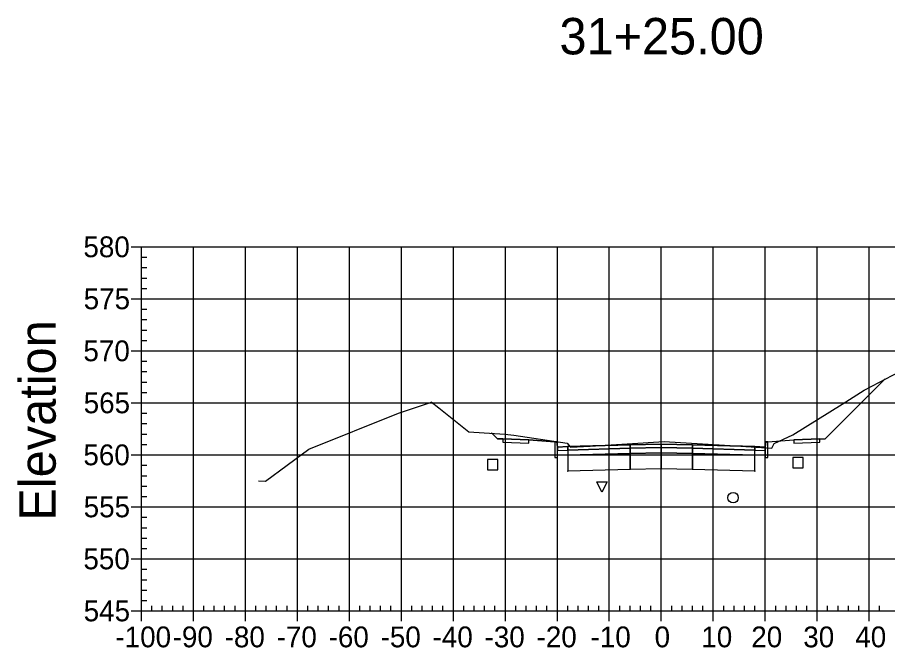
# Model space of a CAD drawing. Extents: x 704834 to 709892, y 372981 to 377533.
# Drawn here: x 708556 to 708723.4, y 376843.8 to 376964.9 of the extents above; entities that cross this region are included whole.
import ezdxf

# ---------------------------------------------------------------- set-up
doc = ezdxf.new("R2010")
doc.units = 0
for name, color, linetype in [('1', 7, 'Continuous'), ('10', 7, 'Continuous'), ('13', 7, 'Continuous'), ('14', 7, 'Continuous'), ('4', 7, 'Continuous'), ('57', 7, 'Continuous'), ('60', 7, 'Continuous'), ('Default_Xsect', 7, 'Continuous'), ('Existing', 7, 'Continuous')]:
    doc.layers.add(name, color=color, linetype=linetype)

msp = doc.modelspace()

# ---------------------------------------------------------------- linework, layer by layer
for points in [[(708711.41, 376883.88), (708722.82, 376895.28)], [(708648.41, 376883.88), (708647.32, 376884.97)], [(708649.41, 376883.92), (708648.41, 376883.88)], [(708659.41, 376883.32), (708654.41, 376883.72)], [(708700.41, 376883.32), (708705.41, 376883.72)], [(708710.41, 376883.92), (708711.41, 376883.88)]]:
    msp.add_lwpolyline(points)
for points in [[(708654.41, 376883.72), (708649.41, 376883.92), (708649.41, 376883.25), (708654.41, 376883.05)], [(708659.91, 376882.32), (708659.83, 376883.32), (708659.41, 376883.32), (708659.41, 376880.32), (708659.91, 376880.32)], [(708661.91, 376882.4), (708659.91, 376882.32), (708659.91, 376881.65), (708661.91, 376881.73)], [(708673.91, 376882.76), (708661.91, 376882.4), (708661.91, 376881.73), (708673.91, 376882.09)], [(708679.91, 376882.88), (708673.91, 376882.76), (708673.91, 376882.09), (708679.91, 376882.21)], [(708679.91, 376882.21), (708685.91, 376882.09), (708685.91, 376882.76), (708679.91, 376882.88)], [(708685.91, 376882.09), (708697.91, 376881.73), (708697.91, 376882.4), (708685.91, 376882.76)], [(708697.91, 376881.73), (708699.91, 376881.65), (708699.91, 376882.32), (708697.91, 376882.4)], [(708699.91, 376880.32), (708700.41, 376880.32), (708700.41, 376883.32), (708700, 376883.32), (708699.91, 376882.32)], [(708705.41, 376883.05), (708710.41, 376883.25), (708710.41, 376883.92), (708705.41, 376883.72)], [(708661.86, 376880.68), (708661.96, 376880.68), (708661.96, 376880.78), (708661.86, 376880.78)], [(708673.91, 376882.09), (708661.91, 376881.73), (708661.91, 376880.73), (708673.91, 376881.09)], [(708673.91, 376881.09), (708661.91, 376880.73), (708661.91, 376877.73), (708673.91, 376878.09)], [(708673.86, 376882.04), (708673.96, 376882.04), (708673.96, 376882.14), (708673.86, 376882.14)], [(708673.86, 376881.04), (708673.96, 376881.04), (708673.96, 376881.14), (708673.86, 376881.14)], [(708679.91, 376882.21), (708673.91, 376882.09), (708673.91, 376881.09), (708679.91, 376881.21)], [(708679.91, 376881.21), (708673.91, 376881.09), (708673.91, 376878.09), (708679.91, 376878.21)], [(708679.86, 376882.16), (708679.96, 376882.16), (708679.96, 376882.26), (708679.86, 376882.26)], [(708679.86, 376881.16), (708679.96, 376881.16), (708679.96, 376881.26), (708679.86, 376881.26)], [(708679.91, 376881.21), (708685.91, 376881.09), (708685.91, 376882.09), (708679.91, 376882.21)], [(708679.91, 376878.21), (708685.91, 376878.09), (708685.91, 376881.09), (708679.91, 376881.21)], [(708685.86, 376882.04), (708685.96, 376882.04), (708685.96, 376882.14), (708685.86, 376882.14)], [(708685.86, 376881.04), (708685.96, 376881.04), (708685.96, 376881.14), (708685.86, 376881.14)], [(708685.91, 376881.09), (708697.91, 376880.73), (708697.91, 376881.73), (708685.91, 376882.09)], [(708685.91, 376878.09), (708697.91, 376877.73), (708697.91, 376880.73), (708685.91, 376881.09)], [(708697.86, 376880.68), (708697.96, 376880.68), (708697.96, 376880.78), (708697.86, 376880.78)], [(708661.86, 376877.68), (708661.96, 376877.68), (708661.96, 376877.78), (708661.86, 376877.78)], [(708673.86, 376878.04), (708673.96, 376878.04), (708673.96, 376878.14), (708673.86, 376878.14)], [(708679.86, 376878.16), (708679.96, 376878.16), (708679.96, 376878.26), (708679.86, 376878.26)], [(708685.86, 376878.04), (708685.96, 376878.04), (708685.96, 376878.14), (708685.86, 376878.14)], [(708697.86, 376877.68), (708697.96, 376877.68), (708697.96, 376877.78), (708697.86, 376877.78)]]:
    msp.add_lwpolyline(points, close=True)
at = {"layer": '1'}
msp.add_lwpolyline([(708668.48, 376873.66), (708667.48, 376875.66), (708669.48, 376875.66)], close=True, dxfattribs=at)
at = {"layer": '10'}
msp.add_lwpolyline([(708646.47, 376877.96), (708648.47, 376877.96), (708648.47, 376879.96), (708646.47, 376879.96)], close=True, dxfattribs=at)
at = {"layer": '13'}
msp.add_circle((708693.71, 376872.59), 1, dxfattribs=at)
at = {"layer": '14'}
for points in [[(708722.82, 376895.28), (708722.82, 376895.33), (708722.82, 376895.28), (708722.77, 376895.28), (708722.82, 376895.28), (708722.82, 376895.23), (708722.82, 376895.28), (708722.87, 376895.28)], [(708647.32, 376884.97), (708647.32, 376885.02), (708647.32, 376884.97), (708647.27, 376884.97), (708647.32, 376884.97), (708647.32, 376884.92), (708647.32, 376884.97), (708647.37, 376884.97)], [(708661.91, 376882.4), (708661.91, 376882.45), (708661.91, 376882.4), (708661.86, 376882.4), (708661.91, 376882.4), (708661.91, 376882.35), (708661.91, 376882.4), (708661.96, 376882.4)], [(708679.91, 376882.88), (708679.91, 376882.93), (708679.91, 376882.88), (708679.86, 376882.88), (708679.91, 376882.88), (708679.91, 376882.83), (708679.91, 376882.88), (708679.96, 376882.88)], [(708697.91, 376882.4), (708697.91, 376882.45), (708697.91, 376882.4), (708697.86, 376882.4), (708697.91, 376882.4), (708697.91, 376882.35), (708697.91, 376882.4), (708697.96, 376882.4)]]:
    msp.add_lwpolyline(points, dxfattribs=at)
at = {"layer": '4'}
msp.add_lwpolyline([(708705.22, 376878.33), (708707.22, 376878.33), (708707.22, 376880.33), (708705.22, 376880.33)], close=True, dxfattribs=at)
at = {"layer": '57'}
for p, q in [((708577.91, 376920.82), (708579.91, 376920.82)), ((708579.91, 376920.82), (708779.91, 376920.82)), ((708579.91, 376850.82), (708579.91, 376920.82)), ((708579.91, 376850.82), (708579.91, 376920.82)), ((708589.91, 376850.82), (708589.91, 376920.82)), ((708599.91, 376850.82), (708599.91, 376920.82)), ((708609.91, 376850.82), (708609.91, 376920.82)), ((708619.91, 376850.82), (708619.91, 376920.82)), ((708629.91, 376850.82), (708629.91, 376920.82)), ((708639.91, 376850.82), (708639.91, 376920.82)), ((708649.91, 376850.82), (708649.91, 376920.82)), ((708659.91, 376850.82), (708659.91, 376920.82)), ((708669.91, 376850.82), (708669.91, 376920.82)), ((708679.91, 376850.82), (708679.91, 376920.82)), ((708689.91, 376850.82), (708689.91, 376920.82)), ((708699.91, 376850.82), (708699.91, 376920.82)), ((708709.91, 376850.82), (708709.91, 376920.82)), ((708719.91, 376850.82), (708719.91, 376920.82)), ((708579.91, 376918.82), (708580.91, 376918.82)), ((708579.91, 376916.82), (708580.91, 376916.82)), ((708579.91, 376914.82), (708580.91, 376914.82)), ((708579.91, 376912.82), (708580.91, 376912.82)), ((708577.91, 376910.82), (708579.91, 376910.82)), ((708579.91, 376910.82), (708779.91, 376910.82)), ((708579.91, 376908.82), (708580.91, 376908.82)), ((708579.91, 376906.82), (708580.91, 376906.82)), ((708579.91, 376904.82), (708580.91, 376904.82)), ((708579.91, 376902.82), (708580.91, 376902.82)), ((708577.91, 376900.82), (708579.91, 376900.82)), ((708579.91, 376900.82), (708779.91, 376900.82)), ((708579.91, 376898.82), (708580.91, 376898.82)), ((708579.91, 376896.82), (708580.91, 376896.82)), ((708579.91, 376894.82), (708580.91, 376894.82)), ((708579.91, 376892.82), (708580.91, 376892.82)), ((708577.91, 376890.82), (708579.91, 376890.82)), ((708579.91, 376890.82), (708779.91, 376890.82)), ((708579.91, 376888.82), (708580.91, 376888.82)), ((708579.91, 376886.82), (708580.91, 376886.82)), ((708579.91, 376884.82), (708580.91, 376884.82)), ((708579.91, 376882.82), (708580.91, 376882.82)), ((708577.91, 376880.82), (708579.91, 376880.82)), ((708579.91, 376880.82), (708779.91, 376880.82)), ((708579.91, 376878.82), (708580.91, 376878.82)), ((708579.91, 376876.82), (708580.91, 376876.82)), ((708579.91, 376874.82), (708580.91, 376874.82)), ((708579.91, 376872.82), (708580.91, 376872.82)), ((708577.91, 376870.82), (708579.91, 376870.82)), ((708579.91, 376870.82), (708779.91, 376870.82)), ((708579.91, 376868.82), (708580.91, 376868.82)), ((708579.91, 376866.82), (708580.91, 376866.82)), ((708579.91, 376864.82), (708580.91, 376864.82)), ((708579.91, 376862.82), (708580.91, 376862.82)), ((708577.91, 376860.82), (708579.91, 376860.82)), ((708579.91, 376860.82), (708779.91, 376860.82)), ((708579.91, 376858.82), (708580.91, 376858.82)), ((708579.91, 376856.82), (708580.91, 376856.82)), ((708579.91, 376854.82), (708580.91, 376854.82)), ((708579.91, 376852.82), (708580.91, 376852.82)), ((708577.91, 376850.82), (708579.91, 376850.82)), ((708579.91, 376850.82), (708779.91, 376850.82)), ((708579.91, 376850.82), (708779.91, 376850.82)), ((708579.91, 376848.82), (708579.91, 376850.82)), ((708581.91, 376850.82), (708581.91, 376851.82)), ((708583.91, 376850.82), (708583.91, 376851.82)), ((708585.91, 376850.82), (708585.91, 376851.82)), ((708587.91, 376850.82), (708587.91, 376851.82)), ((708589.91, 376848.82), (708589.91, 376850.82)), ((708591.91, 376850.82), (708591.91, 376851.82)), ((708593.91, 376850.82), (708593.91, 376851.82)), ((708595.91, 376850.82), (708595.91, 376851.82)), ((708597.91, 376850.82), (708597.91, 376851.82)), ((708599.91, 376848.82), (708599.91, 376850.82)), ((708601.91, 376850.82), (708601.91, 376851.82)), ((708603.91, 376850.82), (708603.91, 376851.82)), ((708605.91, 376850.82), (708605.91, 376851.82)), ((708607.91, 376850.82), (708607.91, 376851.82)), ((708609.91, 376848.82), (708609.91, 376850.82)), ((708611.91, 376850.82), (708611.91, 376851.82)), ((708613.91, 376850.82), (708613.91, 376851.82)), ((708615.91, 376850.82), (708615.91, 376851.82)), ((708617.91, 376850.82), (708617.91, 376851.82)), ((708619.91, 376848.82), (708619.91, 376850.82)), ((708621.91, 376850.82), (708621.91, 376851.82)), ((708623.91, 376850.82), (708623.91, 376851.82)), ((708625.91, 376850.82), (708625.91, 376851.82)), ((708627.91, 376850.82), (708627.91, 376851.82)), ((708629.91, 376848.82), (708629.91, 376850.82)), ((708631.91, 376850.82), (708631.91, 376851.82)), ((708633.91, 376850.82), (708633.91, 376851.82)), ((708635.91, 376850.82), (708635.91, 376851.82)), ((708637.91, 376850.82), (708637.91, 376851.82)), ((708639.91, 376848.82), (708639.91, 376850.82)), ((708641.91, 376850.82), (708641.91, 376851.82)), ((708643.91, 376850.82), (708643.91, 376851.82)), ((708645.91, 376850.82), (708645.91, 376851.82)), ((708647.91, 376850.82), (708647.91, 376851.82)), ((708649.91, 376848.82), (708649.91, 376850.82)), ((708651.91, 376850.82), (708651.91, 376851.82)), ((708653.91, 376850.82), (708653.91, 376851.82)), ((708655.91, 376850.82), (708655.91, 376851.82)), ((708657.91, 376850.82), (708657.91, 376851.82)), ((708659.91, 376848.82), (708659.91, 376850.82)), ((708661.91, 376850.82), (708661.91, 376851.82)), ((708663.91, 376850.82), (708663.91, 376851.82)), ((708665.91, 376850.82), (708665.91, 376851.82)), ((708667.91, 376850.82), (708667.91, 376851.82)), ((708669.91, 376848.82), (708669.91, 376850.82)), ((708671.91, 376850.82), (708671.91, 376851.82)), ((708673.91, 376850.82), (708673.91, 376851.82)), ((708675.91, 376850.82), (708675.91, 376851.82)), ((708677.91, 376850.82), (708677.91, 376851.82)), ((708679.91, 376848.82), (708679.91, 376850.82)), ((708681.91, 376850.82), (708681.91, 376851.82)), ((708683.91, 376850.82), (708683.91, 376851.82)), ((708685.91, 376850.82), (708685.91, 376851.82)), ((708687.91, 376850.82), (708687.91, 376851.82)), ((708689.91, 376848.82), (708689.91, 376850.82)), ((708691.91, 376850.82), (708691.91, 376851.82)), ((708693.91, 376850.82), (708693.91, 376851.82)), ((708695.91, 376850.82), (708695.91, 376851.82)), ((708697.91, 376850.82), (708697.91, 376851.82)), ((708699.91, 376848.82), (708699.91, 376850.82)), ((708701.91, 376850.82), (708701.91, 376851.82)), ((708703.91, 376850.82), (708703.91, 376851.82)), ((708705.91, 376850.82), (708705.91, 376851.82)), ((708707.91, 376850.82), (708707.91, 376851.82)), ((708709.91, 376848.82), (708709.91, 376850.82)), ((708711.91, 376850.82), (708711.91, 376851.82)), ((708713.91, 376850.82), (708713.91, 376851.82)), ((708715.91, 376850.82), (708715.91, 376851.82)), ((708717.91, 376850.82), (708717.91, 376851.82)), ((708719.91, 376848.82), (708719.91, 376850.82)), ((708721.91, 376850.82), (708721.91, 376851.82))]:
    msp.add_line(p, q, dxfattribs=at)
at = {"layer": 'Default_Xsect'}
msp.add_lwpolyline([(708647.32, 376884.97), (708648.41, 376883.88), (708649.41, 376883.92), (708654.41, 376883.72), (708659.41, 376883.32), (708659.83, 376883.32), (708659.91, 376882.32), (708661.91, 376882.4), (708673.91, 376882.76), (708679.91, 376882.88), (708685.91, 376882.76), (708697.91, 376882.4), (708699.91, 376882.32), (708700, 376883.32), (708700.41, 376883.32), (708705.41, 376883.72), (708710.41, 376883.92), (708711.41, 376883.88), (708722.82, 376895.28)], dxfattribs=at)
at = {"layer": 'Existing'}
msp.add_lwpolyline([(708602.42, 376875.84), (708603.74, 376875.76), (708612.08, 376881.94), (708629.37, 376888.85), (708635.51, 376890.9), (708635.59, 376890.91), (708635.61, 376891.03), (708637.14, 376889.88), (708642.88, 376885.24), (708649.78, 376884.83), (708651.57, 376884.61), (708661.82, 376883.06), (708662.34, 376882.43), (708662.42, 376882.27), (708666.21, 376882.52), (708680.46, 376883.4), (708694.19, 376882.56), (708701.18, 376882.12), (708701.25, 376882.25), (708701.64, 376882.98), (708705.19, 376884.69), (708714.67, 376890.55), (708718.94, 376893.24), (708721.9, 376894.8), (708741.38, 376905.06)], dxfattribs=at)

# ---------------------------------------------------------------- texts
at = {"layer": '1'}
msp.add_text('31+25.00', height=7, dxfattribs=at).set_placement((708660.32, 376957.82))
at = {"layer": '14'}
for p in [(708649.38, 376883.87), (708649.38, 376883.2), (708654.38, 376883), (708705.38, 376883), (708710.38, 376883.87), (708710.38, 376883.2)]:
    msp.add_text('+', height=0.1, dxfattribs=at).set_placement(p)
at = {"layer": '57'}
for s, p in [('580', (708568.74, 376918.82)), ('575', (708568.79, 376908.82)), ('570', (708568.74, 376898.82)), ('565', (708568.79, 376888.82)), ('560', (708568.74, 376878.82)), ('555', (708568.79, 376868.82)), ('550', (708568.74, 376858.82)), ('545', (708568.79, 376848.82)), ('-100', (708574.9, 376843.82)), ('-90', (708585.91, 376843.82)), ('-80', (708595.91, 376843.82)), ('-70', (708605.91, 376843.82)), ('-60', (708615.91, 376843.82)), ('-50', (708625.91, 376843.82)), ('-40', (708635.91, 376843.82)), ('-30', (708645.91, 376843.82)), ('-20', (708655.91, 376843.82)), ('-10', (708666.3, 376843.82)), ('0', (708678.62, 376843.82)), ('10', (708687.61, 376843.82)), ('20', (708697.22, 376843.82)), ('30', (708707.22, 376843.82)), ('40', (708717.22, 376843.82))]:
    msp.add_text(s, height=4, dxfattribs=at).set_placement(p)
at = {"layer": '60'}
msp.add_text('Elevation', height=7, rotation=90, dxfattribs=at).set_placement((708563.41, 376868.18))

doc.saveas('drawing.dxf')
